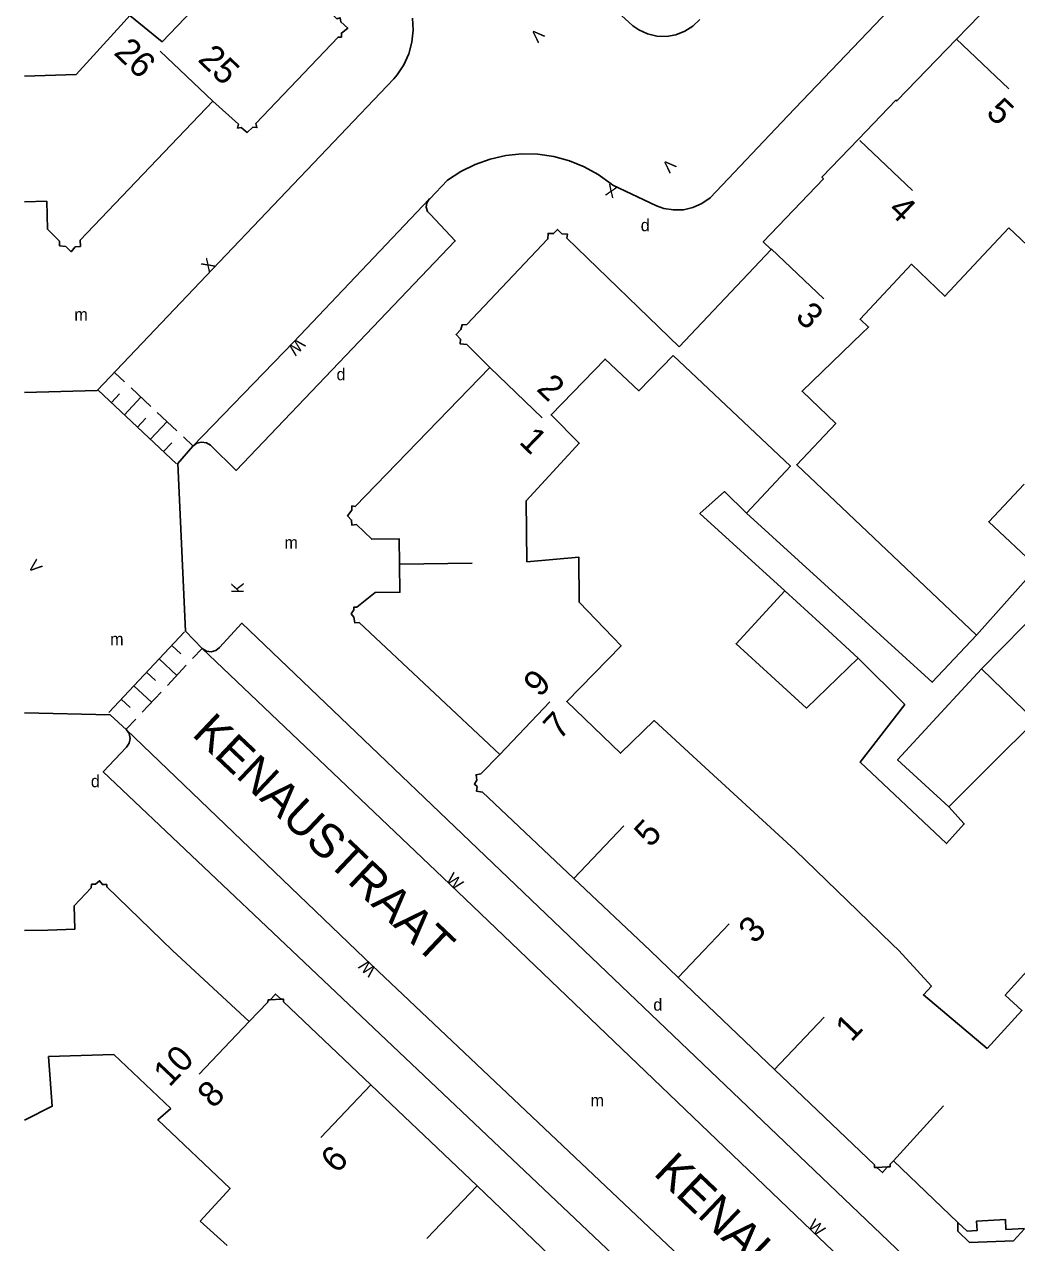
# Model space of a CAD drawing. Extents: x 134999 to 136502, y 457398 to 459002.
# Drawn here: x 135000 to 135041, y 457787.9 to 457838.3 of the extents above; entities that cross this region are included whole.
import ezdxf

# ---------------------------------------------------------------- set-up
doc = ezdxf.new("R2010")
doc.units = 0
for name, color, linetype in [('RI_DGTB_15', 7, 'Continuous'), ('RI_DGTB_29', 7, 'Continuous'), ('RI_DGTB_3', 7, 'Continuous'), ('RI_DGTB_30', 7, 'Continuous'), ('RI_DGTB_31', 7, 'Continuous'), ('RI_DGTB_35', 7, 'Continuous'), ('RI_DGTB_36', 7, 'Continuous'), ('RI_DGTB_37', 7, 'Continuous'), ('RI_DGTB_4', 7, 'Continuous'), ('RI_DGTB_43', 7, 'Continuous'), ('RI_DGTB_5', 7, 'Continuous'), ('RI_DGTB_53', 7, 'Continuous'), ('RI_DGTB_54', 7, 'Continuous'), ('RI_DGTB_6', 7, 'Continuous'), ('RI_DGTB_7', 7, 'Continuous')]:
    doc.layers.add(name, color=color, linetype=linetype)

msp = doc.modelspace()

# ---------------------------------------------------------------- linework, layer by layer
at = {"layer": 'RI_DGTB_15'}
for p, q in [((135038.514, 457837.686), (135040.688, 457835.619)), ((135007.789, 457835.11), (135005.619, 457837.181)), ((135034.528, 457833.494), (135036.702, 457831.427)), ((135034.528, 457833.494), (135036.702, 457831.427)), ((135030.869, 457829.009), (135033.043, 457826.942)), ((135030.869, 457829.009), (135033.043, 457826.942)), ((135019.242, 457824.105), (135021.398, 457822.018)), ((135019.242, 457824.105), (135021.398, 457822.018)), ((135015.502, 457815.966), (135018.502, 457816.019)), ((135015.502, 457815.966), (135018.502, 457816.019)), ((135019.656, 457808.104), (135021.716, 457810.286)), ((135019.656, 457808.104), (135021.716, 457810.286)), ((135022.712, 457802.974), (135024.772, 457805.156)), ((135022.712, 457802.974), (135024.772, 457805.156)), ((135028.086, 457800), (135029.129, 457801.105)), ((135028.086, 457800), (135029.129, 457801.105)), ((135027.026, 457798.888), (135028.086, 457800)), ((135009.293, 457797.056), (135007.224, 457794.884)), ((135030.993, 457795.068), (135033.063, 457797.24)), ((135014.325, 457794.439), (135012.256, 457792.267)), ((135037.991, 457793.57), (135035.928, 457791.3)), ((135018.71, 457790.262), (135016.641, 457788.09))]:
    msp.add_line(p, q, dxfattribs=at)
at = {"layer": 'RI_DGTB_3'}
msp.add_lwpolyline([(135041.338, 457788.506), (135040.57, 457788.467), (135040.549, 457788.872), (135039.358, 457788.809), (135039.379, 457788.419), (135038.962, 457788.398)], dxfattribs=at)
at = {"layer": 'RI_DGTB_31'}
for p, q in [((135003.739, 457823.888), (135004.144, 457823.509)), ((135003.739, 457823.888), (135004.144, 457823.509)), ((135004.413, 457823.256), (135005.223, 457822.497)), ((135004.413, 457823.256), (135005.223, 457822.497)), ((135003.055, 457823.159), (135006.293, 457820.123)), ((135003.055, 457823.159), (135006.293, 457820.123)), ((135003.595, 457822.653), (135003.937, 457823.017)), ((135003.595, 457822.653), (135003.937, 457823.017)), ((135004.134, 457822.147), (135004.818, 457822.877)), ((135004.134, 457822.147), (135004.818, 457822.877)), ((135005.493, 457822.244), (135006.302, 457821.486)), ((135005.493, 457822.244), (135006.302, 457821.486)), ((135004.674, 457821.641), (135005.016, 457822.006)), ((135004.674, 457821.641), (135005.016, 457822.006)), ((135005.214, 457821.135), (135005.898, 457821.865)), ((135005.214, 457821.135), (135005.898, 457821.865)), ((135006.572, 457821.233), (135006.977, 457820.853)), ((135006.572, 457821.233), (135006.977, 457820.853)), ((135005.753, 457820.63), (135006.095, 457820.994)), ((135005.753, 457820.63), (135006.095, 457820.994)), ((135006.617, 457813.168), (135003.486, 457809.836)), ((135006.617, 457813.168), (135003.486, 457809.836)), ((135006.095, 457812.613), (135006.46, 457812.27)), ((135006.095, 457812.613), (135006.46, 457812.27)), ((135007.346, 457812.483), (135006.954, 457812.066)), ((135007.346, 457812.483), (135006.954, 457812.066)), ((135005.574, 457812.057), (135006.302, 457811.373)), ((135005.574, 457812.057), (135006.302, 457811.373)), ((135006.693, 457811.789), (135005.911, 457810.956)), ((135006.693, 457811.789), (135005.911, 457810.956)), ((135005.051, 457811.501), (135005.415, 457811.159)), ((135005.051, 457811.501), (135005.415, 457811.159)), ((135004.529, 457810.946), (135005.258, 457810.261)), ((135004.529, 457810.946), (135005.258, 457810.261)), ((135005.65, 457810.678), (135004.867, 457809.845)), ((135005.65, 457810.678), (135004.867, 457809.845)), ((135004.007, 457810.391), (135004.372, 457810.049)), ((135004.007, 457810.391), (135004.372, 457810.049)), ((135004.606, 457809.568), (135004.214, 457809.151)), ((135004.606, 457809.568), (135004.214, 457809.151))]:
    msp.add_line(p, q, dxfattribs=at)
at = {"layer": 'RI_DGTB_4'}
for p, q in [((135027.064, 457824.951), (135030.861, 457828.979)), ((135027.064, 457824.951), (135030.861, 457828.979)), ((135025.862, 457800), (135022.712, 457802.974)), ((135025.862, 457800), (135022.712, 457802.974)), ((135000.969, 457800.845), (135000, 457800.819)), ((135000.969, 457800.845), (135000, 457800.819)), ((135009.293, 457797.056), (135006.116, 457800)), ((135027.025, 457798.887), (135025.862, 457800)), ((135031.005, 457795.08), (135027.025, 457798.887)), ((135010.608, 457797.98), (135010.156, 457797.955)), ((135035.132, 457791.133), (135031.005, 457795.08)), ((135014.325, 457794.439), (135018.709, 457790.261)), ((135035.237, 457791.029), (135035.679, 457791.053)), ((135035.928, 457791.3), (135035.782, 457791.165)), ((135018.709, 457790.261), (135022.373, 457786.771))]:
    msp.add_line(p, q, dxfattribs=at)
for points in [[(135007.789, 457835.11), (135008.849, 457834.166), (135008.809, 457834.001), (135008.967, 457834.024), (135009.206, 457833.817), (135009.444, 457834.042), (135009.609, 457834.02), (135009.567, 457834.186), (135012.969, 457837.764), (135013.102, 457837.762), (135013.104, 457837.927), (135013.363, 457838.133), (135013.079, 457838.39), (135013.052, 457838.565), (135012.91, 457838.521), (135008.375, 457842.906)], [(135042.535, 457841.844), (135041.077, 457840.33), (135041.04, 457840.365), (135040.898, 457840.213), (135040.932, 457840.178), (135038.521, 457837.679)], [(135034.476, 457833.542), (135036.02, 457835.152), (135036.058, 457835.126), (135038.521, 457837.679)], [(135007.789, 457835.11), (135002.303, 457829.363), (135002.318, 457829.108), (135002.105, 457829.096), (135001.932, 457828.892), (135001.708, 457829.105), (135001.455, 457829.135), (135001.451, 457829.332), (135000.962, 457829.817), (135000.923, 457830.978), (135000, 457830.954)], [(135007.789, 457835.11), (135002.303, 457829.363), (135002.318, 457829.108), (135002.105, 457829.096), (135001.932, 457828.892), (135001.708, 457829.105), (135001.455, 457829.135), (135001.451, 457829.332), (135000.962, 457829.817), (135000.923, 457830.978), (135000, 457830.954)], [(135034.476, 457833.542), (135032.965, 457831.968), (135033.028, 457831.904), (135030.542, 457829.302), (135030.861, 457828.979)], [(135034.476, 457833.542), (135032.965, 457831.968), (135033.028, 457831.904), (135030.542, 457829.302), (135030.861, 457828.979)], [(135019.242, 457824.105), (135018.283, 457825.06), (135018.016, 457825.077), (135018.019, 457825.274), (135017.844, 457825.467), (135018.038, 457825.68), (135018.091, 457825.87), (135018.282, 457825.879), (135021.641, 457829.42), (135021.644, 457829.649), (135021.873, 457829.639), (135022.034, 457829.814), (135022.21, 457829.633), (135022.445, 457829.617), (135022.417, 457829.452), (135027.064, 457824.951)], [(135019.242, 457824.105), (135018.283, 457825.06), (135018.016, 457825.077), (135018.019, 457825.274), (135017.844, 457825.467), (135018.038, 457825.68), (135018.091, 457825.87), (135018.282, 457825.879), (135021.641, 457829.42), (135021.644, 457829.649), (135021.873, 457829.639), (135022.034, 457829.814), (135022.21, 457829.633), (135022.445, 457829.617), (135022.417, 457829.452), (135027.064, 457824.951)], [(135015.502, 457815.966), (135015.484, 457817.02), (135014.359, 457817.001), (135013.727, 457817.607), (135013.536, 457817.579), (135013.527, 457817.795), (135013.36, 457817.972), (135013.533, 457818.201), (135013.535, 457818.379), (135013.675, 457818.358), (135019.242, 457824.105)], [(135015.502, 457815.966), (135015.484, 457817.02), (135014.359, 457817.001), (135013.727, 457817.607), (135013.536, 457817.579), (135013.527, 457817.795), (135013.36, 457817.972), (135013.533, 457818.201), (135013.535, 457818.379), (135013.675, 457818.358), (135019.242, 457824.105)], [(135019.656, 457808.104), (135013.843, 457813.557), (135013.665, 457813.545), (135013.614, 457813.786), (135013.513, 457813.913), (135013.614, 457814.077), (135013.614, 457814.192), (135013.742, 457814.192), (135014.492, 457814.8), (135015.522, 457814.813), (135015.502, 457815.966)], [(135019.656, 457808.104), (135013.843, 457813.557), (135013.665, 457813.545), (135013.614, 457813.786), (135013.513, 457813.913), (135013.614, 457814.077), (135013.614, 457814.192), (135013.742, 457814.192), (135014.492, 457814.8), (135015.522, 457814.813), (135015.502, 457815.966)], [(135022.712, 457802.974), (135018.931, 457806.544), (135018.689, 457806.582), (135018.714, 457806.772), (135018.602, 457806.872), (135018.698, 457807.043), (135018.669, 457807.263), (135018.869, 457807.305), (135019.656, 457808.104)], [(135022.712, 457802.974), (135018.931, 457806.544), (135018.689, 457806.582), (135018.714, 457806.772), (135018.602, 457806.872), (135018.698, 457807.043), (135018.669, 457807.263), (135018.869, 457807.305), (135019.656, 457808.104)], [(135006.116, 457800), (135003.402, 457802.625), (135003.402, 457802.726), (135003.224, 457802.726), (135003.11, 457802.879), (135002.946, 457802.739), (135002.781, 457802.739), (135002.756, 457802.587), (135002.059, 457801.839), (135002.084, 457800.875), (135000.969, 457800.845)], [(135006.116, 457800), (135003.402, 457802.625), (135003.402, 457802.726), (135003.224, 457802.726), (135003.11, 457802.879), (135002.946, 457802.739), (135002.781, 457802.739), (135002.756, 457802.587), (135002.059, 457801.839), (135002.084, 457800.875), (135000.969, 457800.845)], [(135010.608, 457797.98), (135010.384, 457798.193), (135010.156, 457797.955)], [(135009.293, 457797.056), (135010.067, 457797.863), (135010.07, 457797.951), (135010.156, 457797.955)], [(135010.608, 457797.98), (135010.711, 457797.985), (135010.716, 457797.876), (135014.325, 457794.439)], [(135035.132, 457791.133), (135035.138, 457791.024), (135035.237, 457791.029)], [(135035.237, 457791.029), (135035.465, 457790.816), (135035.679, 457791.053)], [(135035.679, 457791.053), (135035.779, 457791.058), (135035.782, 457791.165)], [(135038.588, 457788.756), (135035.928, 457791.3)], [(135038.962, 457788.398), (135038.588, 457788.756)]]:
    msp.add_lwpolyline(points, dxfattribs=at)
at = {"layer": 'RI_DGTB_5'}
for p, q in [((135002.141, 457836.211), (135004.122, 457838.398)), ((135002.141, 457836.211), (135000, 457836.154)), ((135002.141, 457836.211), (135000, 457836.154)), ((135031.863, 457804.141), (135034.451, 457801.641)), ((135031.863, 457804.141), (135034.451, 457801.641)), ((135035.874, 457800.257), (135036.139, 457800)), ((135035.874, 457800.257), (135036.139, 457800))]:
    msp.add_line(p, q, dxfattribs=at)
for points in [[(135007.904, 457842.729), (135006.471, 457841.191), (135007.901, 457839.881), (135005.701, 457837.571), (135004.361, 457838.661), (135004.122, 457838.398)], [(135040.692, 457829.875), (135041.692, 457828.921), (135044.542, 457831.91), (135043.941, 457832.49)], [(135040.692, 457829.875), (135041.692, 457828.921), (135044.542, 457831.91), (135043.941, 457832.49)], [(135040.692, 457829.875), (135039.646, 457828.756)], [(135040.692, 457829.875), (135039.646, 457828.756)], [(135039.646, 457828.756), (135038.051, 457827.051), (135036.661, 457828.371), (135034.541, 457826.101), (135034.891, 457825.771), (135034.634, 457825.523)], [(135039.646, 457828.756), (135038.051, 457827.051), (135036.661, 457828.371), (135034.541, 457826.101), (135034.891, 457825.771), (135034.634, 457825.523)], [(135039.349, 457813.042), (135031.923, 457820.082), (135033.537, 457821.79), (135032.141, 457823.121), (135034.634, 457825.523)], [(135039.349, 457813.042), (135031.923, 457820.082), (135033.537, 457821.79), (135032.141, 457823.121), (135034.634, 457825.523)], [(135026.811, 457824.601), (135025.391, 457823.141), (135024.001, 457824.451), (135021.771, 457822.141), (135022.931, 457820.971), (135022.791, 457820.819)], [(135026.811, 457824.601), (135025.391, 457823.141), (135024.001, 457824.451), (135021.771, 457822.141), (135022.931, 457820.971), (135022.791, 457820.819)], [(135026.811, 457824.601), (135031.662, 457820.024), (135029.843, 457818.079)], [(135026.811, 457824.601), (135031.662, 457820.024), (135029.843, 457818.079)], [(135022.791, 457820.819), (135020.741, 457818.591), (135020.766, 457816.071)], [(135022.791, 457820.819), (135020.741, 457818.591), (135020.766, 457816.071)], [(135029.843, 457818.079), (135037.522, 457811.09), (135039.349, 457813.042)], [(135029.843, 457818.079), (135037.522, 457811.09), (135039.349, 457813.042)], [(135020.766, 457816.071), (135022.914, 457816.262), (135022.932, 457814.404), (135024.32, 457812.957)], [(135020.766, 457816.071), (135022.914, 457816.262), (135022.932, 457814.404), (135024.32, 457812.957)], [(135024.32, 457812.957), (135024.665, 457812.598), (135022.418, 457810.299), (135024.641, 457808.151), (135026.031, 457809.501), (135027.635, 457808.026)], [(135024.32, 457812.957), (135024.665, 457812.598), (135022.418, 457810.299), (135024.641, 457808.151), (135026.031, 457809.501), (135027.635, 457808.026)], [(135027.635, 457808.026), (135031.863, 457804.141)], [(135027.635, 457808.026), (135031.863, 457804.141)], [(135034.451, 457801.641), (135035.874, 457800.257)], [(135034.451, 457801.641), (135035.874, 457800.257)], [(135039.795, 457795.939), (135037.157, 457798.158), (135037.492, 457798.526), (135036.139, 457800)], [(135042.208, 457800), (135040.544, 457798.145), (135041.227, 457797.515), (135039.795, 457795.939)], [(135000.993, 457795.617), (135001.154, 457793.561), (135000, 457792.983)], [(135000.993, 457795.617), (135001.004, 457795.617)], [(135006.049, 457793.466), (135003.701, 457795.691), (135001.004, 457795.617)], [(135007.272, 457788.809), (135008.501, 457790.152), (135005.511, 457792.991), (135006.049, 457793.466)], [(135007.272, 457788.809), (135008.379, 457787.796)]]:
    msp.add_lwpolyline(points, dxfattribs=at)
at = {"layer": 'RI_DGTB_53'}
for p, q in [((135003.012, 457823.152), (135000, 457823.073)), ((135003.012, 457823.152), (135000, 457823.073)), ((135006.343, 457820.128), (135006.959, 457820.85)), ((135006.343, 457820.128), (135006.959, 457820.85)), ((135006.654, 457813.202), (135006.343, 457820.128)), ((135006.654, 457813.202), (135006.343, 457820.128)), ((135006.654, 457813.202), (135007.354, 457812.48)), ((135006.654, 457813.202), (135007.354, 457812.48)), ((135003.543, 457809.737), (135000, 457809.819)), ((135003.543, 457809.737), (135000, 457809.819)), ((135004.226, 457809.126), (135003.543, 457809.737)), ((135004.226, 457809.126), (135003.543, 457809.737)), ((135013.728, 457800), (135004.226, 457809.126)), ((135013.728, 457800), (135004.226, 457809.126))]:
    msp.add_line(p, q, dxfattribs=at)
for points in [[(135039.936, 457843.293), (135031.556, 457834.514)], [(135003.012, 457823.152), (135007.793, 457828.181), (135015.268, 457836.035), (135015.405, 457836.198), (135015.68, 457836.616), (135015.886, 457837.072), (135016.016, 457837.555), (135016.067, 457838.053), (135016.039, 457838.552)], [(135024.324, 457831.641), (135024.26, 457831.694), (135023.722, 457832.082), (135023.141, 457832.403), (135022.526, 457832.651), (135021.885, 457832.824), (135021.228, 457832.918), (135020.565, 457832.933), (135019.904, 457832.868), (135019.257, 457832.723), (135018.631, 457832.502), (135018.036, 457832.208), (135017.482, 457831.844), (135016.752, 457831.077), (135016.736, 457831.062), (135016.732, 457831.056)], [(135024.324, 457831.641), (135024.26, 457831.694), (135023.722, 457832.082), (135023.141, 457832.403), (135022.526, 457832.651), (135021.885, 457832.824), (135021.228, 457832.918), (135020.565, 457832.933), (135019.904, 457832.868), (135019.257, 457832.723), (135018.631, 457832.502), (135018.036, 457832.208), (135017.482, 457831.844), (135016.752, 457831.077), (135016.736, 457831.062), (135016.732, 457831.056)], [(135006.959, 457820.85), (135011.137, 457825.162), (135016.732, 457831.056)], [(135006.959, 457820.85), (135007.123, 457820.971), (135007.321, 457821.02), (135007.522, 457820.99), (135007.689, 457820.894), (135008.755, 457819.846), (135017.806, 457829.337), (135016.788, 457830.425), (135016.665, 457830.559), (135016.612, 457830.732), (135016.637, 457830.911), (135016.732, 457831.056)], [(135006.959, 457820.85), (135011.137, 457825.162), (135016.732, 457831.056)], [(135006.959, 457820.85), (135007.123, 457820.971), (135007.321, 457821.02), (135007.522, 457820.99), (135007.689, 457820.894), (135008.755, 457819.846), (135017.806, 457829.337), (135016.788, 457830.425), (135016.665, 457830.559), (135016.612, 457830.732), (135016.637, 457830.911), (135016.732, 457831.056)], [(135023.141, 457800), (135008.991, 457813.528), (135008.064, 457812.528), (135007.907, 457812.403), (135007.717, 457812.351), (135007.522, 457812.378), (135007.354, 457812.48)], [(135023.141, 457800), (135008.991, 457813.528), (135008.064, 457812.528), (135007.907, 457812.403), (135007.717, 457812.351), (135007.522, 457812.378), (135007.354, 457812.48)], [(135020.447, 457800), (135017.586, 457802.739), (135007.354, 457812.48)], [(135020.447, 457800), (135017.586, 457802.739), (135007.354, 457812.48)], [(135011.058, 457800), (135003.261, 457807.388), (135004.219, 457808.403), (135004.332, 457808.569), (135004.371, 457808.767), (135004.332, 457808.965), (135004.226, 457809.126)], [(135011.058, 457800), (135003.261, 457807.388), (135004.219, 457808.403), (135004.332, 457808.569), (135004.371, 457808.767), (135004.332, 457808.965), (135004.226, 457809.126)], [(135011.058, 457800), (135033.95, 457778.309), (135034.858, 457779.301), (135035.007, 457779.387), (135035.205, 457779.419), (135035.401, 457779.371), (135035.562, 457779.252)], [(135035.262, 457779.539), (135029.363, 457785.192), (135014.378, 457799.376), (135013.728, 457800)], [(135038.394, 457782.839), (135032.538, 457788.423), (135020.447, 457800)], [(135023.14, 457800), (135039.705, 457784.163), (135038.734, 457783.197), (135038.65, 457783.051), (135038.614, 457782.847), (135038.659, 457782.646), (135038.775, 457782.476)]]:
    msp.add_lwpolyline(points, dxfattribs=at)
at = {"layer": 'RI_DGTB_54'}
for p, q in [((135044.221, 457816.383), (135039.558, 457811.643)), ((135044.221, 457816.383), (135039.558, 457811.643)), ((135041.854, 457815.853), (135039.349, 457813.042)), ((135041.854, 457815.853), (135039.349, 457813.042))]:
    msp.add_line(p, q, dxfattribs=at)
for points in [[(135021.572, 457841.506), (135025.151, 457838.235), (135025.391, 457838.067), (135025.752, 457837.899), (135026.139, 457837.807), (135026.537, 457837.794), (135026.929, 457837.86), (135027.3, 457838.003), (135027.635, 457838.218), (135027.921, 457838.495)], [(135024.324, 457831.641), (135026.126, 457830.79), (135026.427, 457830.683), (135026.829, 457830.615), (135027.237, 457830.626), (135027.635, 457830.717), (135028.007, 457830.883), (135028.34, 457831.119), (135031.556, 457834.514)], [(135024.324, 457831.641), (135026.126, 457830.79), (135026.427, 457830.683), (135026.829, 457830.615), (135027.237, 457830.626), (135027.635, 457830.717), (135028.007, 457830.883), (135028.34, 457831.119), (135031.556, 457834.514)], [(135031.436, 457814.867), (135027.921, 457818.061), (135028.932, 457818.97), (135029.843, 457818.079)], [(135031.436, 457814.867), (135027.921, 457818.061), (135028.932, 457818.97), (135029.843, 457818.079)], [(135034.459, 457812.083), (135036.396, 457810.164)], [(135034.459, 457812.083), (135036.396, 457810.164)], [(135038.203, 457805.935), (135038.849, 457805.232), (135038.113, 457804.415), (135034.542, 457807.783), (135036.396, 457810.164)], [(135038.203, 457805.935), (135038.849, 457805.232), (135038.113, 457804.415), (135034.542, 457807.783), (135036.396, 457810.164)]]:
    msp.add_lwpolyline(points, dxfattribs=at)
at = {"layer": 'RI_DGTB_6'}
for points in [[(135041.318, 457819.282), (135039.858, 457817.727), (135041.854, 457815.853)], [(135041.318, 457819.282), (135039.858, 457817.727), (135041.854, 457815.853)], [(135030.872, 457811.352), (135029.418, 457812.68), (135031.436, 457814.867)], [(135030.872, 457811.352), (135029.418, 457812.68), (135031.436, 457814.867)], [(135031.436, 457814.867), (135032.874, 457813.543)], [(135031.436, 457814.867), (135032.874, 457813.543)], [(135032.874, 457813.543), (135034.459, 457812.083)], [(135032.874, 457813.543), (135034.459, 457812.083)], [(135034.459, 457812.083), (135032.326, 457810.024), (135030.872, 457811.352)], [(135034.459, 457812.083), (135032.326, 457810.024), (135030.872, 457811.352)], [(135039.558, 457811.643), (135037.882, 457809.825)], [(135039.558, 457811.643), (135037.882, 457809.825)], [(135039.988, 457807.715), (135041.772, 457809.494), (135039.558, 457811.643)], [(135039.988, 457807.715), (135041.772, 457809.494), (135039.558, 457811.643)], [(135037.882, 457809.825), (135036.089, 457807.88), (135038.203, 457805.935)], [(135037.882, 457809.825), (135036.089, 457807.88), (135038.203, 457805.935)], [(135038.203, 457805.935), (135039.988, 457807.715)], [(135038.203, 457805.935), (135039.988, 457807.715)]]:
    msp.add_lwpolyline(points, dxfattribs=at)
at = {"layer": 'RI_DGTB_7'}
for p, q in [((135040.881, 457787.989), (135041.339, 457788.491)), ((135038.575, 457788.396), (135039.067, 457787.926)), ((135039.067, 457787.926), (135040.881, 457787.989))]:
    msp.add_line(p, q, dxfattribs=at)
msp.add_lwpolyline([(135038.588, 457788.756), (135038.575, 457788.396)], dxfattribs=at)

# ---------------------------------------------------------------- texts
at = {"layer": 'RI_DGTB_29'}
for height, p in [(0.5, (135025.475, 457829.737)), (0.5, (135025.475, 457829.737)), (0.499, (135012.902, 457823.573)), (0.499, (135012.902, 457823.573)), (0.5, (135002.749, 457806.75)), (0.5, (135002.749, 457806.75)), (0.5, (135025.995, 457797.509))]:
    msp.add_text('d', height=height, dxfattribs=at).set_placement(p)
at = {"layer": 'RI_DGTB_30'}
for s, height, rotation, p in [('V', 0.499, 226.3226, (135021.177, 457838.164)), ('V', 0.499, 226.3226, (135026.619, 457832.773)), ('V', 0.499, 226.3226, (135026.619, 457832.773)), ('X', 0.5, 158.6821, (135024.557, 457831.551)), ('X', 0.5, 158.6821, (135024.557, 457831.551)), ('X', 0.5, 46.4108, (135007.621, 457828)), ('X', 0.5, 46.4108, (135007.621, 457828)), ('W', 0.5, 225.9073, (135011.293, 457825.359)), ('W', 0.5, 225.9073, (135011.293, 457825.359)), ('V', 0.499, 309.5882, (135000.105, 457815.89)), ('V', 0.499, 309.5882, (135000.105, 457815.89)), ('K', 0.5, 90, (135009.06, 457814.762)), ('K', 0.5, 90, (135009.06, 457814.762)), ('W', 0.5, 316.2447, (135017.386, 457802.894)), ('W', 0.5, 316.2447, (135017.386, 457802.894)), ('W', 0.5, 136.5738, (135014.578, 457799.223)), ('W', 0.5, 316.3706, (135032.341, 457788.578))]:
    msp.add_text(s, height=height, rotation=rotation, dxfattribs=at).set_placement(p)
at = {"layer": 'RI_DGTB_35'}
for s, rotation, p in [('26', 316.367, (135003.658, 457837.078)), ('1', 315.9111, (135020.404, 457820.993)), ('1', 315.9111, (135020.404, 457820.993)), ('9', 46.6435, (135021.295, 457810.426)), ('9', 46.6435, (135021.295, 457810.426)), ('1', 46.3748, (135034.18, 457796.18)), ('10', 46.3912, (135005.995, 457794.319))]:
    msp.add_text(s, height=1.054, rotation=rotation, dxfattribs=at).set_placement(p)
at = {"layer": 'RI_DGTB_36'}
for s, rotation, p in [('25', 316.367, (135007.126, 457836.796)), ('5', 316.432, (135039.704, 457834.586)), ('5', 316.432, (135039.704, 457834.586)), ('4', 316.432, (135035.652, 457830.563)), ('4', 316.432, (135035.652, 457830.563)), ('3', 316.432, (135031.822, 457826.152)), ('3', 316.432, (135031.822, 457826.152)), ('2', 316.432, (135021.126, 457823.175)), ('2', 316.432, (135021.126, 457823.175)), ('7', 46.6435, (135022.116, 457808.666)), ('7', 46.6435, (135022.116, 457808.666)), ('5', 46.6435, (135025.869, 457804.222)), ('5', 46.6435, (135025.869, 457804.222)), ('3', 46.6435, (135030.181, 457800.237)), ('3', 46.6435, (135030.181, 457800.237)), ('8', 46.3912, (135007.814, 457793.43)), ('6', 46.3912, (135012.912, 457790.737))]:
    msp.add_text(s, height=1.054, rotation=rotation, dxfattribs=at).set_placement(p)
at = {"layer": 'RI_DGTB_37'}
for rotation, p in [(316.5724, (135006.884, 457808.904)), (316.5724, (135006.884, 457808.904)), (316.4016, (135025.963, 457790.749))]:
    msp.add_text('KENAUSTRAAT', height=1.4, rotation=rotation, dxfattribs=at).set_placement(p)
at = {"layer": 'RI_DGTB_43'}
for p in [(135002.065, 457826.046), (135002.065, 457826.046), (135010.748, 457816.617), (135010.748, 457816.617), (135003.544, 457812.622), (135003.544, 457812.622), (135023.401, 457793.553)]:
    msp.add_text('m', height=0.5, dxfattribs=at).set_placement(p)

doc.saveas('drawing.dxf')
